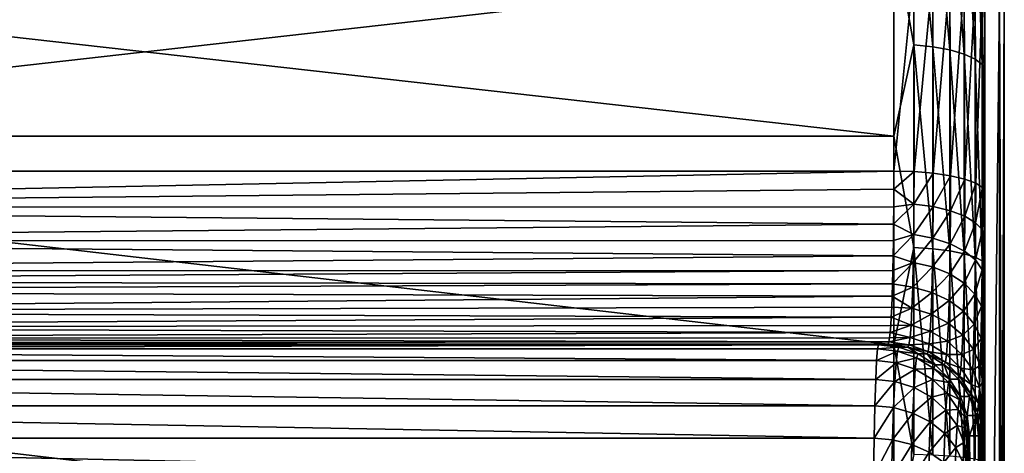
# Model space of a CAD drawing. Header units: metres. Extents: x -150 to 310, y -128 to 84.
# Tile 283 of 465: x 138.94 to 149.77, y 2.31 to 7.08. Entities that reach past the tile are written whole.
import ezdxf

# ---------------------------------------------------------------- set-up
doc = ezdxf.new("R2010")
doc.units = ezdxf.units.M
doc.layers.add('solid_26009703_SW0001_01', color=7, linetype='CONTINUOUS')

msp = doc.modelspace()

# ---------------------------------------------------------------- linework, layer by layer
at = {"layer": 'solid_26009703_SW0001_01'}
for points in [[(148.777176, 8.959012, -21.156923), (148.777176, 6.799005, -21.94659), (148.557724, 8.029943, -21.552727)], [(148.98613, 6.777688, -21.877779), (148.777176, 6.799005, -21.94659), (148.777176, 8.959012, -21.156923)], [(148.98613, 8.930923, -21.090588), (148.98613, 6.777688, -21.877779), (148.777176, 8.959012, -21.156923)], [(149.174164, 6.743308, -21.766806), (148.98613, 6.777688, -21.877779), (148.98613, 8.930923, -21.090588)], [(149.174164, 8.88562, -20.983606), (149.174164, 6.743308, -21.766806), (148.98613, 8.930923, -21.090588)], [(149.332077, 6.697546, -21.619087), (149.174164, 6.743308, -21.766806), (149.174164, 8.88562, -20.983606)], [(149.332077, 8.825319, -20.841206), (149.332077, 6.697546, -21.619087), (149.174164, 8.88562, -20.983606)], [(149.452164, 6.642636, -21.441845), (149.332077, 6.697546, -21.619087), (149.332077, 8.825319, -20.841206)], [(149.452164, 8.752965, -20.67034), (149.452164, 6.642636, -21.441845), (149.332077, 8.825319, -20.841206)], [(149.528549, 6.581262, -21.243732), (149.452164, 6.642636, -21.441845), (149.452164, 8.752965, -20.67034)], [(149.528549, 8.672092, -20.479355), (149.528549, 6.581262, -21.243732), (149.452164, 8.752965, -20.67034)], [(149.528549, 8.672092, -20.479355), (149.557495, 7.349098, -20.759075), (149.557495, 6.741646, -20.964529)], [(149.528549, 8.672092, -20.479355), (149.557495, 6.741646, -20.964529), (149.528549, 6.581262, -21.243732)], [(128.704758, 8.029943, -21.552727), (148.557724, 8.029943, -21.552727), (148.557724, 5.795927, -22.257746)], [(128.704758, 5.795927, -22.257746), (128.704758, 8.029943, -21.552727), (148.557724, 5.795927, -22.257746)], [(148.777176, 6.799005, -21.94659), (148.557724, 5.795927, -22.257746), (148.557724, 8.029943, -21.552727)], [(128.704758, 5.411765, 22.354258), (148.557724, 5.411765, 22.354258), (148.557724, 7.657591, 21.687815)], [(128.704758, 7.657591, 21.687815), (128.704758, 5.411765, 22.354258), (148.557724, 7.657591, 21.687815)], [(148.777176, 7.611402, 21.678234), (148.557724, 7.657591, 21.687815), (148.557724, 5.411765, 22.354258)], [(148.779907, 5.405884, 22.329966), (148.777176, 7.611402, 21.678234), (148.557724, 5.411765, 22.354258)], [(148.98613, 7.587537, 21.610266), (148.777176, 7.611402, 21.678234), (148.779907, 5.405884, 22.329966)], [(148.779907, 5.405884, 22.329966), (148.991165, 5.388514, 22.258213), (148.98613, 7.587537, 21.610266)], [(149.174164, 7.549049, 21.500648), (148.98613, 7.587537, 21.610266), (148.991165, 5.388514, 22.258213)], [(148.991165, 5.388514, 22.258213), (149.180725, 5.360523, 22.142591), (149.174164, 7.549049, 21.500648)], [(149.332077, 7.497819, 21.354736), (149.174164, 7.549049, 21.500648), (149.180725, 5.360523, 22.142591)], [(149.180725, 5.360523, 22.142591), (149.339081, 5.323314, 21.988894), (149.332077, 7.497819, 21.354736)], [(149.452164, 7.436348, 21.179661), (149.332077, 7.497819, 21.354736), (149.339081, 5.323314, 21.988894)], [(149.339081, 5.323314, 21.988894), (149.458313, 5.27875, 21.804815), (149.452164, 7.436348, 21.179661)], [(149.528549, 7.36764, 20.983971), (149.452164, 7.436348, 21.179661), (149.458313, 5.27875, 21.804815)], [(149.458313, 5.27875, 21.804815), (149.532425, 5.229064, 21.599577), (149.528549, 7.36764, 20.983971)], [(149.532425, 5.229064, 21.599577), (149.557495, 7.342292, 20.761885), (149.528549, 7.36764, 20.983971)], [(149.532425, 5.229064, 21.599577), (149.55748, 5.181652, 21.403736), (149.557495, 7.342292, 20.761885)], [(149.557495, -7.356668, 20.7568), (149.557495, 7.342292, 20.761885), (149.55748, 5.181652, 21.403736)], [(149.557495, -7.363906, -20.753822), (149.557495, 7.349098, -20.759075), (149.71936, 7.341691, -10.362796)], [(149.557495, -6.741646, -20.964529), (149.557495, 6.741646, -20.964529), (149.557495, 7.349098, -20.759075)], [(149.557495, -7.363906, -20.753822), (149.557495, -6.741646, -20.964529), (149.557495, 7.349098, -20.759075)], [(149.557495, -7.356668, 20.7568), (149.719101, 7.341691, 10.386806), (149.557495, 7.342292, 20.761885)], [(149.557495, -7.356668, 20.7568), (149.719009, -7.356374, 10.384922), (149.719101, 7.341691, 10.386806)], [(149.719284, -7.356374, -10.359703), (149.557495, -7.363906, -20.753822), (149.71936, 7.341691, -10.362796)], [(149.719009, -7.356374, 10.384922), (149.772934, -7.356374, 0.01261), (149.719101, 7.341691, 10.386806)], [(149.772934, -7.356374, 0.01261), (149.773056, 7.341691, 0.012006), (149.719101, 7.341691, 10.386806)], [(149.719284, -7.356374, -10.359703), (149.71936, 7.341691, -10.362796), (149.773056, 7.341691, 0.012006)], [(149.772934, -7.356374, 0.01261), (149.719284, -7.356374, -10.359703), (149.773056, 7.341691, 0.012006)], [(148.777176, 6.799005, -21.94659), (148.777176, 4.570874, -22.516357), (148.557724, 5.795927, -22.257746)], [(148.98613, 4.556543, -22.445761), (148.777176, 4.570874, -22.516357), (148.777176, 6.799005, -21.94659)], [(148.98613, 6.777688, -21.877779), (148.98613, 4.556543, -22.445761), (148.777176, 6.799005, -21.94659)], [(149.174164, 4.53343, -22.331905), (148.98613, 4.556543, -22.445761), (148.98613, 6.777688, -21.877779)], [(149.174164, 6.743308, -21.766806), (149.174164, 4.53343, -22.331905), (148.98613, 6.777688, -21.877779)], [(149.332077, 4.502665, -22.180353), (149.174164, 4.53343, -22.331905), (149.174164, 6.743308, -21.766806)], [(149.332077, 6.697546, -21.619087), (149.332077, 4.502665, -22.180353), (149.174164, 6.743308, -21.766806)], [(149.528549, 6.581262, -21.243732), (149.557495, 6.741646, -20.964529), (149.557495, 5.649596, -21.284899)], [(149.557495, -5.649596, -21.284899), (149.557495, 5.649596, -21.284899), (149.557495, 6.741646, -20.964529)], [(149.557495, -6.741646, -20.964529), (149.557495, -5.649596, -21.284899), (149.557495, 6.741646, -20.964529)], [(149.452164, 4.46575, -21.998508), (149.332077, 4.502665, -22.180353), (149.332077, 6.697546, -21.619087)], [(149.452164, 6.642636, -21.441845), (149.452164, 4.46575, -21.998508), (149.332077, 6.697546, -21.619087)], [(149.528549, 4.424489, -21.795254), (149.452164, 4.46575, -21.998508), (149.452164, 6.642636, -21.441845)], [(149.528549, 6.581262, -21.243732), (149.528549, 4.424489, -21.795254), (149.452164, 6.642636, -21.441845)], [(149.528549, 6.581262, -21.243732), (149.557495, 5.649596, -21.284899), (149.557495, 4.537661, -21.548868)], [(149.528549, 6.581262, -21.243732), (149.557495, 4.537661, -21.548868), (149.528549, 4.424489, -21.795254)], [(128.704758, 5.795927, -22.257746), (148.557724, 5.795927, -22.257746), (148.557724, 3.501783, -22.731861)], [(128.704758, 3.501783, -22.731861), (128.704758, 5.795927, -22.257746), (148.557724, 3.501783, -22.731861)], [(148.777176, 4.570874, -22.516357), (148.557724, 3.501783, -22.731861), (148.557724, 5.795927, -22.257746)], [(149.557495, -4.537661, -21.548868), (149.557495, 4.537661, -21.548868), (149.557495, 5.649596, -21.284899)], [(149.557495, -5.649596, -21.284899), (149.557495, -4.537661, -21.548868), (149.557495, 5.649596, -21.284899)], [(128.706833, 5.0151, 22.486248), (148.557724, 5.411765, 22.354258), (128.704758, 5.411765, 22.354258)], [(128.706833, 5.0151, 22.486248), (148.557404, 5.211764, 22.411583), (148.557724, 5.411765, 22.354258)], [(148.779907, 5.405884, 22.329966), (148.557724, 5.411765, 22.354258), (148.557404, 5.211764, 22.411583)], [(148.778915, 5.049332, 22.444895), (148.779907, 5.405884, 22.329966), (148.557404, 5.211764, 22.411583)], [(148.778915, 5.049332, 22.444895), (148.991165, 5.388514, 22.258213), (148.779907, 5.405884, 22.329966)], [(148.990189, 5.020821, 22.376793), (148.991165, 5.388514, 22.258213), (148.778915, 5.049332, 22.444895)], [(148.990189, 5.020821, 22.376793), (149.180725, 5.360523, 22.142591), (148.991165, 5.388514, 22.258213)], [(149.179733, 4.975406, 22.26684), (149.180725, 5.360523, 22.142591), (148.990189, 5.020821, 22.376793)], [(149.179733, 4.975406, 22.26684), (149.339081, 5.323314, 21.988894), (149.180725, 5.360523, 22.142591)], [(149.338089, 4.915362, 22.120544), (149.339081, 5.323314, 21.988894), (149.179733, 4.975406, 22.26684)], [(149.338089, 4.915362, 22.120544), (149.458313, 5.27875, 21.804815), (149.339081, 5.323314, 21.988894)], [(128.706833, 5.0151, 22.486248), (148.556473, 5.017185, 22.485355), (148.557404, 5.211764, 22.411583)], [(148.778915, 5.049332, 22.444895), (148.557404, 5.211764, 22.411583), (148.556473, 5.017185, 22.485355)], [(149.457306, 4.843696, 21.945232), (149.458313, 5.27875, 21.804815), (149.338089, 4.915362, 22.120544)], [(149.457306, 4.843696, 21.945232), (149.532425, 5.229064, 21.599577), (149.458313, 5.27875, 21.804815)], [(149.531433, 4.763997, 21.749683), (149.532425, 5.229064, 21.599577), (149.457306, 4.843696, 21.945232)], [(149.531433, 4.763997, 21.749683), (149.55748, 5.181652, 21.403736), (149.532425, 5.229064, 21.599577)], [(149.531433, 4.763997, 21.749683), (149.556503, 4.687712, 21.56288), (149.55748, 5.181652, 21.403736)], [(149.55748, -5.181652, 21.403736), (149.55748, 5.181652, 21.403736), (149.556503, 4.687712, 21.56288)], [(149.55748, -5.181652, 21.403736), (149.557495, -7.356668, 20.7568), (149.55748, 5.181652, 21.403736)], [(128.706833, 5.0151, 22.486248), (148.554947, 4.82938, 22.575075), (148.556473, 5.017185, 22.485355)], [(128.706833, 5.0151, 22.486248), (128.715118, 4.646027, 22.682459), (148.554947, 4.82938, 22.575075)], [(148.778915, 5.049332, 22.444895), (148.556473, 5.017185, 22.485355), (148.554947, 4.82938, 22.575075)], [(148.776001, 4.713602, 22.611336), (148.778915, 5.049332, 22.444895), (148.554947, 4.82938, 22.575075)], [(148.990189, 5.020821, 22.376793), (148.778915, 5.049332, 22.444895), (148.776001, 4.713602, 22.611336)], [(148.987259, 4.674676, 22.548588), (148.990189, 5.020821, 22.376793), (148.776001, 4.713602, 22.611336)], [(149.179733, 4.975406, 22.26684), (148.990189, 5.020821, 22.376793), (148.987259, 4.674676, 22.548588)], [(149.176819, 4.612919, 22.446901), (149.179733, 4.975406, 22.26684), (148.987259, 4.674676, 22.548588)], [(149.338089, 4.915362, 22.120544), (149.179733, 4.975406, 22.26684), (149.176819, 4.612919, 22.446901)], [(149.335175, 4.531426, 22.311373), (149.338089, 4.915362, 22.120544), (149.176819, 4.612919, 22.446901)], [(149.457306, 4.843696, 21.945232), (149.338089, 4.915362, 22.120544), (149.335175, 4.531426, 22.311373)], [(128.715118, 4.646027, 22.682459), (148.552826, 4.649651, 22.68013), (148.554947, 4.82938, 22.575075)], [(148.776001, 4.713602, 22.611336), (148.554947, 4.82938, 22.575075), (148.552826, 4.649651, 22.68013)], [(149.454391, 4.434277, 22.14879), (149.457306, 4.843696, 21.945232), (149.335175, 4.531426, 22.311373)], [(149.531433, 4.763997, 21.749683), (149.457306, 4.843696, 21.945232), (149.454391, 4.434277, 22.14879)], [(148.776001, 4.713602, 22.611336), (148.552826, 4.649651, 22.68013), (148.550079, 4.47925, 22.799799)], [(148.771194, 4.406353, 22.825537), (148.776001, 4.713602, 22.611336), (148.550079, 4.47925, 22.799799)], [(148.987259, 4.674676, 22.548588), (148.776001, 4.713602, 22.611336), (148.771194, 4.406353, 22.825537)], [(148.982452, 4.358013, 22.76969), (148.987259, 4.674676, 22.548588), (148.771194, 4.406353, 22.825537)], [(149.176819, 4.612919, 22.446901), (148.987259, 4.674676, 22.548588), (148.982452, 4.358013, 22.76969)], [(149.528503, 4.326338, 21.967293), (149.531433, 4.763997, 21.749683), (149.454391, 4.434277, 22.14879)], [(149.528503, 4.326338, 21.967293), (149.553635, 4.228382, 21.790014), (149.531433, 4.763997, 21.749683)], [(149.531433, 4.763997, 21.749683), (149.553635, 4.228382, 21.790014), (149.556503, 4.687712, 21.56288)], [(149.556503, -4.686628, 21.563395), (149.556503, 4.687712, 21.56288), (149.553635, 4.228382, 21.790014)], [(149.556503, -4.686628, 21.563395), (149.55748, -5.181652, 21.403736), (149.556503, 4.687712, 21.56288)], [(128.715118, 4.646027, 22.682459), (148.550079, 4.47925, 22.799799), (148.552826, 4.649651, 22.68013)], [(128.715118, 4.646027, 22.682459), (128.735474, 4.316278, 22.936073), (148.550079, 4.47925, 22.799799)], [(148.777176, 4.570874, -22.516357), (148.777176, 2.296945, -22.860519), (148.557724, 3.501783, -22.731861)], [(148.98613, 2.289743, -22.788843), (148.777176, 2.296945, -22.860519), (148.777176, 4.570874, -22.516357)], [(148.98613, 4.556543, -22.445761), (148.98613, 2.289743, -22.788843), (148.777176, 4.570874, -22.516357)], [(149.171997, 4.281404, 22.678656), (149.176819, 4.612919, 22.446901), (148.982452, 4.358013, 22.76969)], [(149.174164, 2.278128, -22.673246), (148.98613, 2.289743, -22.788843), (148.98613, 4.556543, -22.445761)], [(149.174164, 4.53343, -22.331905), (149.174164, 2.278128, -22.673246), (148.98613, 4.556543, -22.445761)], [(149.335175, 4.531426, 22.311373), (149.176819, 4.612919, 22.446901), (149.171997, 4.281404, 22.678656)], [(128.735474, 4.316278, 22.936073), (148.546783, 4.319377, 22.933254), (148.550079, 4.47925, 22.799799)], [(148.771194, 4.406353, 22.825537), (148.550079, 4.47925, 22.799799), (148.546783, 4.319377, 22.933254)], [(149.330353, 4.180364, 22.556995), (149.335175, 4.531426, 22.311373), (149.171997, 4.281404, 22.678656)], [(149.332077, 2.262668, -22.519379), (149.174164, 2.278128, -22.673246), (149.174164, 4.53343, -22.331905)], [(149.332077, 4.502665, -22.180353), (149.332077, 2.262668, -22.519379), (149.174164, 4.53343, -22.331905)], [(149.454391, 4.434277, 22.14879), (149.335175, 4.531426, 22.311373), (149.330353, 4.180364, 22.556995)], [(149.452164, 2.244117, -22.334755), (149.332077, 2.262668, -22.519379), (149.332077, 4.502665, -22.180353)], [(149.452164, 4.46575, -21.998508), (149.452164, 2.244117, -22.334755), (149.332077, 4.502665, -22.180353)], [(149.528549, 2.223383, -22.128393), (149.452164, 2.244117, -22.334755), (149.452164, 4.46575, -21.998508)], [(149.528549, 4.424489, -21.795254), (149.528549, 2.223383, -22.128393), (149.452164, 4.46575, -21.998508)], [(149.528549, 4.424489, -21.795254), (149.557495, 4.537661, -21.548868), (149.557495, 3.411275, -21.755707)], [(149.557495, -3.411275, -21.755707), (149.557495, 3.411275, -21.755707), (149.557495, 4.537661, -21.548868)], [(149.557495, -4.537661, -21.548868), (149.557495, -3.411275, -21.755707), (149.557495, 4.537661, -21.548868)], [(148.771194, 4.406353, 22.825537), (148.546783, 4.319377, 22.933254), (148.542969, 4.171155, 23.079565)], [(148.764633, 4.134211, 23.082766), (148.771194, 4.406353, 22.825537), (148.542969, 4.171155, 23.079565)], [(148.982452, 4.358013, 22.76969), (148.771194, 4.406353, 22.825537), (148.764633, 4.134211, 23.082766)], [(148.975876, 4.077688, 23.035179), (148.982452, 4.358013, 22.76969), (148.764633, 4.134211, 23.082766)], [(149.171997, 4.281404, 22.678656), (148.982452, 4.358013, 22.76969), (148.975876, 4.077688, 23.035179)], [(149.44957, 4.059953, 22.410799), (149.454391, 4.434277, 22.14879), (149.330353, 4.180364, 22.556995)], [(149.528503, 4.326338, 21.967293), (149.454391, 4.434277, 22.14879), (149.44957, 4.059953, 22.410799)], [(149.528549, 4.424489, -21.795254), (149.557495, 3.411275, -21.755707), (149.55748, 2.279456, -21.903708)], [(149.528549, 4.424489, -21.795254), (149.55748, 2.279456, -21.903708), (149.528549, 2.223383, -22.128393)], [(128.735474, 4.316278, 22.936073), (128.748611, 4.198926, 23.050247), (148.546783, 4.319377, 22.933254)], [(128.748611, 4.198926, 23.050247), (148.542969, 4.171155, 23.079565), (148.546783, 4.319377, 22.933254)], [(149.165421, 3.988061, 22.956909), (149.171997, 4.281404, 22.678656), (148.975876, 4.077688, 23.035179)], [(149.330353, 4.180364, 22.556995), (149.171997, 4.281404, 22.678656), (149.165421, 3.988061, 22.956909)], [(149.523682, 3.926202, 22.247389), (149.528503, 4.326338, 21.967293), (149.44957, 4.059953, 22.410799)], [(149.523682, 3.926202, 22.247389), (149.548813, 3.800228, 22.087469), (149.528503, 4.326338, 21.967293)], [(149.528503, 4.326338, 21.967293), (149.548813, 3.800228, 22.087469), (149.553635, 4.228382, 21.790014)], [(149.553619, -4.226716, 21.790974), (149.553635, 4.228382, 21.790014), (149.548813, 3.800228, 22.087469)], [(149.553619, -4.226716, 21.790974), (149.556503, -4.686628, 21.563395), (149.553635, 4.228382, 21.790014)], [(128.748611, 4.198926, 23.050247), (128.765305, 4.090591, 23.170328), (148.542969, 4.171155, 23.079565)], [(128.765305, 4.090591, 23.170328), (148.538605, 4.035611, 23.237724), (148.542969, 4.171155, 23.079565)], [(148.764633, 4.134211, 23.082766), (148.542969, 4.171155, 23.079565), (148.538605, 4.035611, 23.237724)], [(148.756439, 3.903186, 23.37731), (148.764633, 4.134211, 23.082766), (148.538605, 4.035611, 23.237724)], [(148.975876, 4.077688, 23.035179), (148.764633, 4.134211, 23.082766), (148.756439, 3.903186, 23.37731)], [(149.323761, 3.869818, 22.851879), (149.330353, 4.180364, 22.556995), (149.165421, 3.988061, 22.956909)], [(149.44957, 4.059953, 22.410799), (149.330353, 4.180364, 22.556995), (149.323761, 3.869818, 22.851879)], [(128.765305, 4.090591, 23.170328), (128.813385, 3.868545, 23.477583), (148.538605, 4.035611, 23.237724)], [(128.813385, 3.868545, 23.477583), (148.533752, 3.913691, 23.406637), (148.538605, 4.035611, 23.237724)], [(148.756439, 3.903186, 23.37731), (148.538605, 4.035611, 23.237724), (148.533752, 3.913691, 23.406637)], [(148.967682, 3.839909, 23.339106), (148.975876, 4.077688, 23.035179), (148.756439, 3.903186, 23.37731)], [(149.165421, 3.988061, 22.956909), (148.975876, 4.077688, 23.035179), (148.967682, 3.839909, 23.339106)], [(149.442978, 3.728882, 22.725346), (149.44957, 4.059953, 22.410799), (149.323761, 3.869818, 22.851879)], [(149.523682, 3.926202, 22.247389), (149.44957, 4.059953, 22.410799), (149.442978, 3.728882, 22.725346)], [(128.813385, 3.868545, 23.477583), (148.528488, 3.806244, 23.585136), (148.533752, 3.913691, 23.406637)], [(148.756439, 3.903186, 23.37731), (148.533752, 3.913691, 23.406637), (148.528488, 3.806244, 23.585136)], [(148.746811, 3.718297, 23.70269), (148.756439, 3.903186, 23.37731), (148.528488, 3.806244, 23.585136)], [(148.967682, 3.839909, 23.339106), (148.756439, 3.903186, 23.37731), (148.746811, 3.718297, 23.70269)], [(149.157211, 3.739398, 23.275389), (149.165421, 3.988061, 22.956909), (148.967682, 3.839909, 23.339106)], [(149.323761, 3.869818, 22.851879), (149.165421, 3.988061, 22.956909), (149.157211, 3.739398, 23.275389)], [(149.51709, 3.57231, 22.583651), (149.523682, 3.926202, 22.247389), (149.442978, 3.728882, 22.725346)], [(149.51709, 3.57231, 22.583651), (149.542282, 3.422806, 22.442442), (149.523682, 3.926202, 22.247389)], [(149.523682, 3.926202, 22.247389), (149.542282, 3.422806, 22.442442), (149.548813, 3.800228, 22.087469)], [(128.813385, 3.868545, 23.477583), (128.868607, 3.695715, 23.81439), (148.528488, 3.806244, 23.585136)], [(128.868607, 3.695715, 23.81439), (148.522751, 3.714016, 23.772001), (148.528488, 3.806244, 23.585136)], [(148.746811, 3.718297, 23.70269), (148.528488, 3.806244, 23.585136), (148.522751, 3.714016, 23.772001)], [(148.958038, 3.64984, 23.674736), (148.967682, 3.839909, 23.339106), (148.746811, 3.718297, 23.70269)], [(149.157211, 3.739398, 23.275389), (148.967682, 3.839909, 23.339106), (148.958038, 3.64984, 23.674736)], [(149.315552, 3.606686, 23.189348), (149.323761, 3.869818, 22.851879), (149.157211, 3.739398, 23.275389)], [(149.442978, 3.728882, 22.725346), (149.323761, 3.869818, 22.851879), (149.315552, 3.606686, 23.189348)], [(149.548798, -3.798548, 22.088802), (149.548813, 3.800228, 22.087469), (149.542282, 3.422806, 22.442442)], [(149.548798, -3.798548, 22.088802), (149.553619, -4.226716, 21.790974), (149.548813, 3.800228, 22.087469)], [(128.868607, 3.695715, 23.81439), (148.516632, 3.637669, 23.965904), (148.522751, 3.714016, 23.772001)], [(128.868607, 3.695715, 23.81439), (128.929245, 3.576093, 24.171961), (148.516632, 3.637669, 23.965904)], [(148.746811, 3.718297, 23.70269), (148.522751, 3.714016, 23.772001), (148.516632, 3.637669, 23.965904)], [(148.735947, 3.583555, 24.051666), (148.746811, 3.718297, 23.70269), (148.516632, 3.637669, 23.965904)], [(148.958038, 3.64984, 23.674736), (148.746811, 3.718297, 23.70269), (148.735947, 3.583555, 24.051666)], [(149.147552, 3.540815, 23.626993), (149.157211, 3.739398, 23.275389), (148.958038, 3.64984, 23.674736)], [(149.315552, 3.606686, 23.189348), (149.157211, 3.739398, 23.275389), (149.147552, 3.540815, 23.626993)], [(149.434753, 3.448421, 23.085297), (149.442978, 3.728882, 22.725346), (149.315552, 3.606686, 23.189348)], [(149.51709, 3.57231, 22.583651), (149.442978, 3.728882, 22.725346), (149.434753, 3.448421, 23.085297)], [(128.929245, 3.576093, 24.171961), (148.510239, 3.577744, 24.165462), (148.516632, 3.637669, 23.965904)], [(128.929245, 3.576093, 24.171961), (148.503586, 3.534649, 24.369284), (148.510239, 3.577744, 24.165462)], [(128.929245, 3.576093, 24.171961), (128.972412, 3.518689, 24.478954), (148.503586, 3.534649, 24.369284)], [(148.735947, 3.583555, 24.051666), (148.510239, 3.577744, 24.165462), (148.503586, 3.534649, 24.369284)], [(148.724091, 3.501883, 24.416689), (148.735947, 3.583555, 24.051666), (148.503586, 3.534649, 24.369284)], [(148.735947, 3.583555, 24.051666), (148.516632, 3.637669, 23.965904), (148.510239, 3.577744, 24.165462)], [(148.947159, 3.51159, 24.034557), (148.735947, 3.583555, 24.051666), (148.724091, 3.501883, 24.416689)], [(148.947159, 3.51159, 24.034557), (148.958038, 3.64984, 23.674736), (148.735947, 3.583555, 24.051666)], [(149.147552, 3.540815, 23.626993), (148.958038, 3.64984, 23.674736), (148.947159, 3.51159, 24.034557)], [(149.305878, 3.396683, 23.561853), (149.315552, 3.606686, 23.189348), (149.147552, 3.540815, 23.626993)], [(149.434753, 3.448421, 23.085297), (149.315552, 3.606686, 23.189348), (149.305878, 3.396683, 23.561853)], [(128.704758, 3.501783, -22.731861), (148.557724, 3.501783, -22.731861), (148.557724, 1.171311, -22.970156)], [(128.704758, 1.171311, -22.970156), (128.704758, 3.501783, -22.731861), (148.557724, 1.171311, -22.970156)], [(128.972412, 3.518689, 24.478954), (148.496643, 3.508677, 24.575964), (148.503586, 3.534649, 24.369284)], [(128.972412, 3.518689, 24.478954), (128.995712, 3.5, 24.784067), (148.496643, 3.508677, 24.575964)], [(148.496643, 3.508677, 24.575964), (128.995712, 3.5, 24.784067), (148.489395, 3.5, 24.784067)], [(148.441559, 3.5, 26.64208), (148.489395, 3.5, 24.784067), (128.995712, 3.5, 24.784067)], [(148.390259, 3.5, 28.5), (148.441559, 3.5, 26.64208), (128.995712, 3.5, 24.784067)], [(128.998932, 3.5, 24.890484), (148.390259, 3.5, 28.5), (128.995712, 3.5, 24.784067)], [(128.998932, 3.5, 24.890484), (129, 3.5, 24.996927), (148.390259, 3.5, 28.5)], [(129, 3.5, 24.996927), (129, 3.5, 28.5), (148.390259, 3.5, 28.5)], [(129, 3.456909, 29.04752), (148.390259, 3.5, 28.5), (129, 3.5, 28.5)], [(129, 3.456909, 29.04752), (148.379013, 3.45698, 29.047073), (148.390259, 3.5, 28.5)], [(148.612335, 3.475007, 28.506338), (148.390259, 3.5, 28.5), (148.379013, 3.45698, 29.047073)], [(148.596832, 3.432207, 29.049757), (148.612335, 3.475007, 28.506338), (148.379013, 3.45698, 29.047073)], [(148.612335, 3.475007, 28.506338), (148.441559, 3.5, 26.64208), (148.390259, 3.5, 28.5)], [(148.612335, 3.475007, 28.506338), (148.489395, 3.5, 24.784067), (148.441559, 3.5, 26.64208)], [(148.724091, 3.501883, 24.416689), (148.496643, 3.508677, 24.575964), (148.489395, 3.5, 24.784067)], [(148.711502, 3.475008, 24.789579), (148.724091, 3.501883, 24.416689), (148.489395, 3.5, 24.784067)], [(148.612335, 3.475007, 28.506338), (148.711502, 3.475008, 24.789579), (148.489395, 3.5, 24.784067)], [(148.724091, 3.501883, 24.416689), (148.503586, 3.534649, 24.369284), (148.496643, 3.508677, 24.575964)], [(148.777176, 2.296945, -22.860519), (148.557724, 1.171311, -22.970156), (148.557724, 3.501783, -22.731861)], [(148.596832, 3.432207, 29.049757), (148.823517, 3.401182, 28.512365), (148.612335, 3.475007, 28.506338)], [(148.612335, 3.475007, 28.506338), (148.823517, 3.401182, 28.512365), (148.711502, 3.475008, 24.789579)], [(148.935287, 3.428129, 24.410738), (148.724091, 3.501883, 24.416689), (148.711502, 3.475008, 24.789579)], [(148.922699, 3.401182, 24.794821), (148.935287, 3.428129, 24.410738), (148.711502, 3.475008, 24.789579)], [(148.823517, 3.401182, 28.512365), (148.922699, 3.401182, 24.794821), (148.711502, 3.475008, 24.789579)], [(148.935287, 3.428129, 24.410738), (148.947159, 3.51159, 24.034557), (148.724091, 3.501883, 24.416689)], [(149.136688, 3.396594, 24.003817), (148.947159, 3.51159, 24.034557), (148.935287, 3.428129, 24.410738)], [(149.136688, 3.396594, 24.003817), (149.147552, 3.540815, 23.626993), (148.947159, 3.51159, 24.034557)], [(149.305878, 3.396683, 23.561853), (149.147552, 3.540815, 23.626993), (149.136688, 3.396594, 24.003817)], [(149.508865, 3.272529, 22.968441), (149.51709, 3.57231, 22.583651), (149.434753, 3.448421, 23.085297)], [(149.508865, 3.272529, 22.968441), (149.534042, 3.099721, 22.85272), (149.51709, 3.57231, 22.583651)], [(149.51709, 3.57231, 22.583651), (149.534042, 3.099721, 22.85272), (149.542282, 3.422806, 22.442442)], [(129, 3.456909, 29.04752), (148.36824, 3.328914, 29.580893), (148.379013, 3.45698, 29.047073)], [(129, 3.456909, 29.04752), (129, 3.328698, 29.58156), (148.36824, 3.328914, 29.580893)], [(148.596832, 3.432207, 29.049757), (148.379013, 3.45698, 29.047073), (148.36824, 3.328914, 29.580893)], [(148.581696, 3.30492, 29.58007), (148.596832, 3.432207, 29.049757), (148.36824, 3.328914, 29.580893)], [(148.808334, 3.35929, 29.044245), (148.596832, 3.432207, 29.049757), (148.581696, 3.30492, 29.58007)], [(148.808334, 3.35929, 29.044245), (148.823517, 3.401182, 28.512365), (148.596832, 3.432207, 29.049757)], [(148.808334, 3.35929, 29.044245), (149.013, 3.282221, 28.517773), (148.823517, 3.401182, 28.512365)], [(148.823517, 3.401182, 28.512365), (149.013, 3.282221, 28.517773), (148.922699, 3.401182, 24.794821)], [(149.124802, 3.309809, 24.397619), (148.935287, 3.428129, 24.410738), (148.922699, 3.401182, 24.794821)], [(149.112198, 3.282221, 24.799524), (149.124802, 3.309809, 24.397619), (148.922699, 3.401182, 24.794821)], [(149.013, 3.282221, 28.517773), (149.112198, 3.282221, 24.799524), (148.922699, 3.401182, 24.794821)], [(149.124802, 3.309809, 24.397619), (149.136688, 3.396594, 24.003817), (148.935287, 3.428129, 24.410738)], [(149.294998, 3.244327, 23.960981), (149.136688, 3.396594, 24.003817), (149.124802, 3.309809, 24.397619)], [(149.294998, 3.244327, 23.960981), (149.305878, 3.396683, 23.561853), (149.136688, 3.396594, 24.003817)], [(149.425079, 3.224663, 23.482576), (149.305878, 3.396683, 23.561853), (149.294998, 3.244327, 23.960981)], [(149.425079, 3.224663, 23.482576), (149.434753, 3.448421, 23.085297), (149.305878, 3.396683, 23.561853)], [(149.508865, 3.272529, 22.968441), (149.434753, 3.448421, 23.085297), (149.425079, 3.224663, 23.482576)], [(149.542252, -3.421297, 22.444073), (149.542282, 3.422806, 22.442442), (149.534042, 3.099721, 22.85272)], [(149.542252, -3.421297, 22.444073), (149.548798, -3.798548, 22.088802), (149.542282, 3.422806, 22.442442)], [(149.55748, -2.279457, -21.903708), (149.55748, 2.279456, -21.903708), (149.557495, 3.411275, -21.755707)], [(149.557495, -3.411275, -21.755707), (149.55748, -2.279457, -21.903708), (149.557495, 3.411275, -21.755707)], [(129, 3.328698, 29.58156), (148.357864, 3.118849, 30.088327), (148.36824, 3.328914, 29.580893)], [(129, 3.328698, 29.58156), (129, 3.118523, 30.088966), (148.357864, 3.118849, 30.088327)], [(148.581696, 3.30492, 29.58007), (148.36824, 3.328914, 29.580893), (148.357864, 3.118849, 30.088327)], [(148.567322, 3.096277, 30.083715), (148.581696, 3.30492, 29.58007), (148.357864, 3.118849, 30.088327)], [(148.793533, 3.234706, 29.563299), (148.581696, 3.30492, 29.58007), (148.567322, 3.096277, 30.083715)], [(148.793533, 3.234706, 29.563299), (148.808334, 3.35929, 29.044245), (148.581696, 3.30492, 29.58007)], [(148.998352, 3.241793, 29.031061), (148.808334, 3.35929, 29.044245), (148.793533, 3.234706, 29.563299)], [(148.998352, 3.241793, 29.031061), (149.013, 3.282221, 28.517773), (148.808334, 3.35929, 29.044245)], [(148.998352, 3.241793, 29.031061), (149.171295, 3.124082, 28.522291), (149.013, 3.282221, 28.517773)], [(149.013, 3.282221, 28.517773), (149.171295, 3.124082, 28.522291), (149.112198, 3.282221, 24.799524)], [(149.283112, 3.152849, 24.377989), (149.124802, 3.309809, 24.397619), (149.112198, 3.282221, 24.799524)], [(149.270508, 3.124082, 24.803452), (149.283112, 3.152849, 24.377989), (149.112198, 3.282221, 24.799524)], [(149.171295, 3.124082, 28.522291), (149.270508, 3.124082, 24.803452), (149.112198, 3.282221, 24.799524)], [(149.283112, 3.152849, 24.377989), (149.294998, 3.244327, 23.960981), (149.124802, 3.309809, 24.397619)], [(149.499176, 3.033369, 23.393133), (149.508865, 3.272529, 22.968441), (149.425079, 3.224663, 23.482576)], [(149.499176, 3.033369, 23.393133), (149.534042, 3.099721, 22.85272), (149.508865, 3.272529, 22.968441)], [(148.779465, 3.030493, 30.05625), (148.793533, 3.234706, 29.563299), (148.567322, 3.096277, 30.083715)], [(148.984055, 3.121564, 29.531969), (148.793533, 3.234706, 29.563299), (148.779465, 3.030493, 30.05625)], [(148.984055, 3.121564, 29.531969), (148.998352, 3.241793, 29.031061), (148.793533, 3.234706, 29.563299)], [(149.157349, 3.085601, 29.010864), (148.998352, 3.241793, 29.031061), (148.984055, 3.121564, 29.531969)], [(149.157349, 3.085601, 29.010864), (149.171295, 3.124082, 28.522291), (148.998352, 3.241793, 29.031061)], [(149.402298, 2.965112, 24.352831), (149.283112, 3.152849, 24.377989), (149.270508, 3.124082, 24.803452)], [(149.4142, 3.062416, 23.908201), (149.294998, 3.244327, 23.960981), (149.283112, 3.152849, 24.377989)], [(149.402298, 2.965112, 24.352831), (149.4142, 3.062416, 23.908201), (149.283112, 3.152849, 24.377989)], [(149.4142, 3.062416, 23.908201), (149.425079, 3.224663, 23.482576), (149.294998, 3.244327, 23.960981)], [(149.499176, 3.033369, 23.393133), (149.425079, 3.224663, 23.482576), (149.4142, 3.062416, 23.908201)], [(129, 3.118523, 30.088966), (148.348358, 2.831947, 30.556715), (148.357864, 3.118849, 30.088327)], [(129, 3.118523, 30.088966), (129, 2.831559, 30.557249), (148.348358, 2.831947, 30.556715)], [(148.567322, 3.096277, 30.083715), (148.357864, 3.118849, 30.088327), (148.348358, 2.831947, 30.556715)], [(148.554047, 2.811397, 30.548576), (148.567322, 3.096277, 30.083715), (148.348358, 2.831947, 30.556715)], [(148.779465, 3.030493, 30.05625), (148.567322, 3.096277, 30.083715), (148.554047, 2.811397, 30.548576)], [(148.970474, 2.924491, 30.007687), (148.984055, 3.121564, 29.531969), (148.779465, 3.030493, 30.05625)], [(149.143738, 2.971162, 29.487652), (148.984055, 3.121564, 29.531969), (148.970474, 2.924491, 30.007687)], [(149.143738, 2.971162, 29.487652), (149.157349, 3.085601, 29.010864), (148.984055, 3.121564, 29.531969)], [(149.277374, 2.898536, 28.984665), (149.157349, 3.085601, 29.010864), (149.143738, 2.971162, 29.487652)], [(149.157349, 3.085601, 29.010864), (149.290466, 2.934687, 28.525692), (149.171295, 3.124082, 28.522291)], [(149.277374, 2.898536, 28.984665), (149.290466, 2.934687, 28.525692), (149.157349, 3.085601, 29.010864)], [(149.171295, 3.124082, 28.522291), (149.290466, 2.934687, 28.525692), (149.270508, 3.124082, 24.803452)], [(149.389694, 2.934687, 24.80641), (149.402298, 2.965112, 24.352831), (149.270508, 3.124082, 24.803452)], [(149.290466, 2.934687, 28.525692), (149.389694, 2.934687, 24.80641), (149.270508, 3.124082, 24.803452)], [(149.488297, 2.859971, 23.848118), (149.4142, 3.062416, 23.908201), (149.402298, 2.965112, 24.352831)], [(149.488297, 2.859971, 23.848118), (149.499176, 3.033369, 23.393133), (149.4142, 3.062416, 23.908201)], [(149.499176, 3.033369, 23.393133), (149.524399, 2.843102, 23.302994), (149.534042, 3.099721, 22.85272)], [(149.533997, -3.098494, 22.854567), (149.534042, 3.099721, 22.85272), (149.524399, 2.843102, 23.302994)], [(149.533997, -3.098494, 22.854567), (149.542252, -3.421297, 22.444073), (149.534042, 3.099721, 22.85272)], [(148.766464, 2.751663, 30.511238), (148.779465, 3.030493, 30.05625), (148.554047, 2.811397, 30.548576)], [(148.970474, 2.924491, 30.007687), (148.779465, 3.030493, 30.05625), (148.766464, 2.751663, 30.511238)], [(149.130829, 2.783579, 29.94046), (149.143738, 2.971162, 29.487652), (148.970474, 2.924491, 30.007687)], [(149.264587, 2.791032, 29.432566), (149.143738, 2.971162, 29.487652), (149.130829, 2.783579, 29.94046)], [(149.264587, 2.791032, 29.432566), (149.277374, 2.898536, 28.984665), (149.143738, 2.971162, 29.487652)], [(149.277374, 2.898536, 28.984665), (149.364563, 2.72352, 28.527807), (149.290466, 2.934687, 28.525692)], [(149.290466, 2.934687, 28.525692), (149.364563, 2.72352, 28.527807), (149.389694, 2.934687, 24.80641)], [(149.364563, 2.72352, 28.527807), (149.463791, 2.72352, 24.808249), (149.389694, 2.934687, 24.80641)], [(149.476395, 2.755999, 24.323406), (149.402298, 2.965112, 24.352831), (149.389694, 2.934687, 24.80641)], [(149.463791, 2.72352, 24.808249), (149.476395, 2.755999, 24.323406), (149.389694, 2.934687, 24.80641)], [(149.476395, 2.755999, 24.323406), (149.488297, 2.859971, 23.848118), (149.402298, 2.965112, 24.352831)], [(149.488297, 2.859971, 23.848118), (149.524399, 2.843102, 23.302994), (149.499176, 3.033369, 23.393133)], [(129, 2.831559, 30.557249), (148.339798, 2.475267, 30.97448), (148.348358, 2.831947, 30.556715)], [(129, 2.831559, 30.557249), (129, 2.474874, 30.974874), (148.339798, 2.475267, 30.97448)], [(148.554047, 2.811397, 30.548576), (148.348358, 2.831947, 30.556715), (148.339798, 2.475267, 30.97448)], [(148.957947, 2.65541, 30.446768), (148.970474, 2.924491, 30.007687), (148.766464, 2.751663, 30.511238)], [(149.130829, 2.783579, 29.94046), (148.970474, 2.924491, 30.007687), (148.957947, 2.65541, 30.446768)], [(149.352402, 2.689969, 28.953775), (149.277374, 2.898536, 28.984665), (149.264587, 2.791032, 29.432566)], [(149.352402, 2.689969, 28.953775), (149.364563, 2.72352, 28.527807), (149.277374, 2.898536, 28.984665)], [(149.476395, 2.755999, 24.323406), (149.513474, 2.654277, 23.789303), (149.488297, 2.859971, 23.848118)], [(149.488297, 2.859971, 23.848118), (149.513474, 2.654277, 23.789303), (149.524399, 2.843102, 23.302994)], [(149.524368, -2.842204, 23.30493), (149.524399, 2.843102, 23.302994), (149.513474, 2.654277, 23.789303)], [(149.524368, -2.842204, 23.30493), (149.533997, -3.098494, 22.854567), (149.524399, 2.843102, 23.302994)], [(148.542221, 2.457298, 30.963146), (148.554047, 2.811397, 30.548576), (148.339798, 2.475267, 30.97448)], [(148.766464, 2.751663, 30.511238), (148.554047, 2.811397, 30.548576), (148.542221, 2.457298, 30.963146)], [(148.754898, 2.405085, 30.917004), (148.766464, 2.751663, 30.511238), (148.542221, 2.457298, 30.963146)], [(148.957947, 2.65541, 30.446768), (148.766464, 2.751663, 30.511238), (148.754898, 2.405085, 30.917004)], [(149.118896, 2.527457, 30.358393), (149.130829, 2.783579, 29.94046), (148.957947, 2.65541, 30.446768)], [(149.252441, 2.614815, 29.857937), (149.130829, 2.783579, 29.94046), (149.118896, 2.527457, 30.358393)], [(149.252441, 2.614815, 29.857937), (149.264587, 2.791032, 29.432566), (149.130829, 2.783579, 29.94046)], [(149.34053, 2.590195, 29.369469), (149.264587, 2.791032, 29.432566), (149.252441, 2.614815, 29.857937)], [(149.34053, 2.590195, 29.369469), (149.352402, 2.689969, 28.953775), (149.264587, 2.791032, 29.432566)], [(149.352402, 2.689969, 28.953775), (149.389847, 2.502502, 28.528528), (149.364563, 2.72352, 28.527807)], [(149.364563, 2.72352, 28.527807), (149.389847, 2.502502, 28.528528), (149.463791, 2.72352, 24.808249)], [(149.463791, 2.72352, 24.808249), (149.389847, 2.502502, 28.528528), (149.441193, 2.502502, 26.668749)], [(149.463791, 2.72352, 24.808249), (149.441193, 2.502502, 26.668749), (149.489075, 2.502502, 24.808876)], [(149.463791, 2.72352, 24.808249), (149.501724, 2.541238, 24.289989), (149.476395, 2.755999, 24.323406)], [(149.463791, 2.72352, 24.808249), (149.489075, 2.502502, 24.808876), (149.501724, 2.541238, 24.289989)], [(149.476395, 2.755999, 24.323406), (149.501724, 2.541238, 24.289989), (149.513474, 2.654277, 23.789303)], [(148.946777, 2.320951, 30.838343), (148.957947, 2.65541, 30.446768), (148.754898, 2.405085, 30.917004)], [(149.118896, 2.527457, 30.358393), (148.957947, 2.65541, 30.446768), (148.946777, 2.320951, 30.838343)], [(149.241241, 2.374215, 30.250542), (149.252441, 2.614815, 29.857937), (149.118896, 2.527457, 30.358393)], [(149.329269, 2.426651, 29.764248), (149.252441, 2.614815, 29.857937), (149.241241, 2.374215, 30.250542)], [(149.329269, 2.426651, 29.764248), (149.34053, 2.590195, 29.369469), (149.252441, 2.614815, 29.857937)], [(149.34053, 2.590195, 29.369469), (149.377426, 2.46426, 28.963684), (149.352402, 2.689969, 28.953775)], [(149.352402, 2.689969, 28.953775), (149.377426, 2.46426, 28.963684), (149.38356, 2.492394, 28.748764)], [(149.352402, 2.689969, 28.953775), (149.38356, 2.492394, 28.748764), (149.389847, 2.502502, 28.528528)], [(149.513428, -2.653741, 23.791132), (149.513474, 2.654277, 23.789303), (149.501724, 2.541238, 24.289989)], [(149.513428, -2.653741, 23.791132), (149.524368, -2.842204, 23.30493), (149.513474, 2.654277, 23.789303)], [(149.108261, 2.20911, 30.731108), (149.118896, 2.527457, 30.358393), (148.946777, 2.320951, 30.838343)], [(149.241241, 2.374215, 30.250542), (149.118896, 2.527457, 30.358393), (149.108261, 2.20911, 30.731108)], [(149.329269, 2.426651, 29.764248), (149.365601, 2.353724, 29.377987), (149.34053, 2.590195, 29.369469)], [(149.34053, 2.590195, 29.369469), (149.365601, 2.353724, 29.377987), (149.371445, 2.418099, 29.173288)], [(149.34053, 2.590195, 29.369469), (149.371445, 2.418099, 29.173288), (149.377426, 2.46426, 28.963684)], [(149.389847, 2.502502, 28.528528), (149.38356, 2.492394, 28.748764), (149.389847, -2.502502, 28.528528)], [(149.441193, -2.502502, 26.668749), (149.389847, 2.502502, 28.528528), (149.389847, -2.502502, 28.528528)], [(149.441193, -2.502502, 26.668749), (149.441193, 2.502502, 26.668749), (149.389847, 2.502502, 28.528528)], [(149.489075, -2.502502, 24.808876), (149.489075, 2.502502, 24.808876), (149.441193, 2.502502, 26.668749)], [(149.441193, -2.502502, 26.668749), (149.489075, -2.502502, 24.808876), (149.441193, 2.502502, 26.668749)], [(149.501694, -2.540995, 24.291153), (149.501724, 2.541238, 24.289989), (149.489075, 2.502502, 24.808876)], [(149.489075, -2.502502, 24.808876), (149.501694, -2.540995, 24.291153), (149.489075, 2.502502, 24.808876)], [(149.501694, -2.540995, 24.291153), (149.513428, -2.653741, 23.791132), (149.501724, 2.541238, 24.289989)], [(129, 2.474874, 30.974874), (148.33255, 2.057624, 31.331287), (148.339798, 2.475267, 30.97448)], [(129, 2.474874, 30.974874), (129, 2.057248, 31.33156), (148.33255, 2.057624, 31.331287)], [(148.542221, 2.457298, 30.963146), (148.339798, 2.475267, 30.97448), (148.33255, 2.057624, 31.331287)], [(148.532104, 2.042677, 31.317249), (148.542221, 2.457298, 30.963146), (148.33255, 2.057624, 31.331287)], [(148.754898, 2.405085, 30.917004), (148.542221, 2.457298, 30.963146), (148.532104, 2.042677, 31.317249)], [(148.744995, 1.999273, 31.263584), (148.754898, 2.405085, 30.917004), (148.532104, 2.042677, 31.317249)], [(148.946777, 2.320951, 30.838343), (148.754898, 2.405085, 30.917004), (148.744995, 1.999273, 31.263584)], [(149.318863, 2.203357, 30.128616), (149.329269, 2.426651, 29.764248), (149.241241, 2.374215, 30.250542)], [(149.318863, 2.203357, 30.128616), (149.354248, 2.168919, 29.775738), (149.329269, 2.426651, 29.764248)], [(149.329269, 2.426651, 29.764248), (149.354248, 2.168919, 29.775738), (149.359833, 2.270114, 29.58)], [(149.329269, 2.426651, 29.764248), (149.359833, 2.270114, 29.58), (149.365601, 2.353724, 29.377987)], [(149.371445, 2.418099, 29.173288), (149.365601, 2.353724, 29.377987), (149.371414, -2.417782, 29.174381)], [(149.371445, 2.418099, 29.173288), (149.371414, -2.417782, 29.174381), (149.377411, -2.464056, 28.964504)], [(149.377426, 2.46426, 28.963684), (149.371445, 2.418099, 29.173288), (149.377411, -2.464056, 28.964504)], [(149.377426, 2.46426, 28.963684), (149.377411, -2.464056, 28.964504), (149.383545, -2.492296, 28.74922)], [(149.38356, 2.492394, 28.748764), (149.377426, 2.46426, 28.963684), (149.383545, -2.492296, 28.74922)], [(149.38356, 2.492394, 28.748764), (149.383545, -2.492296, 28.74922), (149.389847, -2.502502, 28.528528)], [(148.937225, 1.929332, 31.172802), (148.946777, 2.320951, 30.838343), (148.744995, 1.999273, 31.263584)], [(149.108261, 2.20911, 30.731108), (148.946777, 2.320951, 30.838343), (148.937225, 1.929332, 31.172802)], [(149.231247, 2.075162, 30.600666), (149.241241, 2.374215, 30.250542), (149.108261, 2.20911, 30.731108)], [(149.318863, 2.203357, 30.128616), (149.241241, 2.374215, 30.250542), (149.231247, 2.075162, 30.600666)], [(149.365601, 2.353724, 29.377987), (149.359833, 2.270114, 29.58), (149.36557, -2.353284, 29.379253)], [(149.365601, 2.353724, 29.377987), (149.36557, -2.353284, 29.379253), (149.371414, -2.417782, 29.174381)]]:
    msp.add_3dface(points, dxfattribs=at)

doc.saveas('drawing.dxf')
